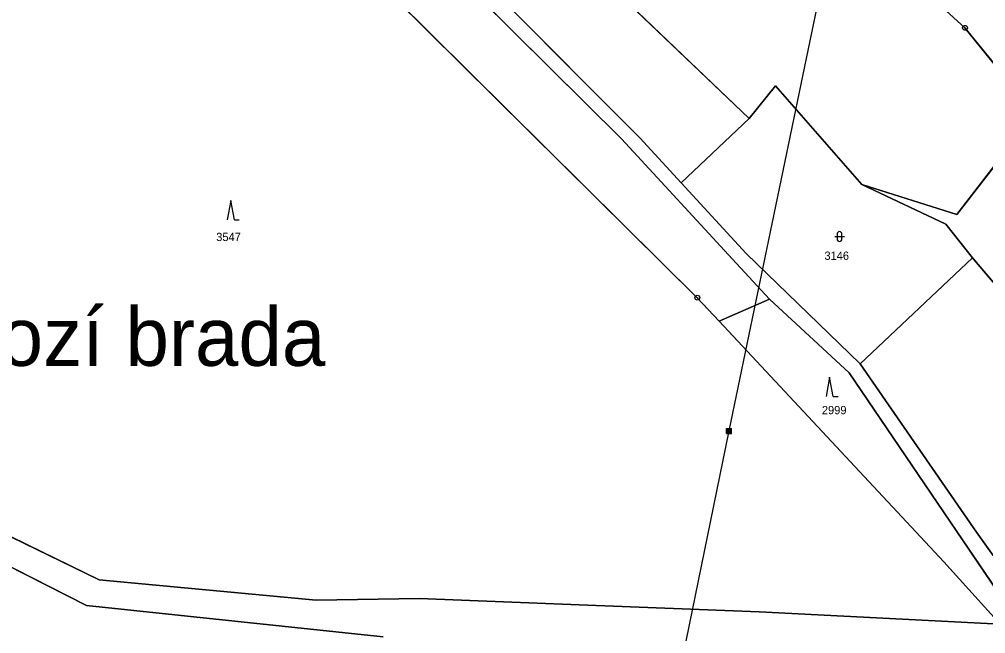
# Model space of a CAD drawing. Extents: x -689422 to -685210, y -987725 to -982160.
# Drawn here: x -687743.7 to -687545.1, y -984431.6 to -984305.4 of the extents above; entities that cross this region are included whole.
import ezdxf

# ---------------------------------------------------------------- set-up
doc = ezdxf.new("R2010")
doc.units = 0
for name, color, linetype in [('KN_Hranice_parcel', 7, 'Continuous'), ('KN_Parcelni cisla', 7, 'Continuous'), ('KN_Polygon parcely', 7, 'Continuous'), ('KN_Popisy_pomistni nazvy', 7, 'Continuous'), ('KN_Pozemkove predmety', 7, 'Continuous'), ('KN_POZEMKY_LESNI POZEMEK', 7, 'Continuous'), ('KN_POZEMKY_ORNA PUDA', 7, 'Continuous'), ('KN_POZEMKY_OSTATNI PLOCHA', 7, 'Continuous'), ('KN_POZEMKY_TTP', 7, 'Continuous'), ('KN_POZEMKY_ZAHRADA', 7, 'Continuous'), ('KN_VYUZITI_17_ostatni plocha_ostatni komunikace', 7, 'Continuous'), ('KN_VYUZITI_27_ostatni plocha_neplodna puda', 7, 'Continuous'), ('KN_Značky bodu BP', 7, 'Continuous'), ('KN_Značky kultur', 7, 'Continuous')]:
    doc.layers.add(name, color=color, linetype=linetype)

msp = doc.modelspace()

# ---------------------------------------------------------------- linework, layer by layer
at = {"layer": 'KN_Hranice_parcel'}
for p, q in [((-687549.39, -984307.11), (-687535.09, -984324.8)), ((-687593.76, -984325.75), (-687607.68, -984338.99)), ((-687616.2, -984329.73), (-687607.68, -984338.99)), ((-687607.68, -984338.99), (-687594.33, -984353.5)), ((-687594.33, -984353.5), (-687570.93, -984376.11)), ((-687547.85, -984354.39), (-687570.93, -984376.11)), ((-687547.85, -984354.39), (-687519.1, -984388.21)), ((-687604.38, -984362.56), (-687599.9, -984367.36)), ((-687589.55, -984362.87), (-687599.9, -984367.36)), ((-687599.9, -984367.36), (-687553.71, -984416.81)), ((-687570.93, -984376.11), (-687547.03, -984410.7)), ((-687547.03, -984410.7), (-687543.62, -984415.52)), ((-687553.71, -984416.81), (-687542.13, -984429.66))]:
    msp.add_line(p, q, dxfattribs=at)
for points in [[(-687691.92, -984148.44), (-687661.11, -984211.88), (-687591.74, -984268.95), (-687576.07, -984282.63), (-687561.15, -984296.37), (-687549.39, -984307.11)], [(-687593.76, -984325.75), (-687705.04, -984219.41), (-687679.84, -984201.17), (-687697.82, -984177.66), (-687742.85, -984206.24)], [(-687589.55, -984362.87), (-687596.33, -984355.52), (-687619.97, -984329.92), (-687657.73, -984292.49), (-687680.11, -984270.76), (-687715.27, -984240.87), (-687724.87, -984226.85)], [(-687720.81, -984227.03), (-687712.03, -984240.08), (-687678.02, -984268.49), (-687655.26, -984290.52), (-687616.2, -984329.73)], [(-687719.16, -984245.44), (-687691.36, -984276.36), (-687604.38, -984362.56)], [(-687542.13, -984429.66), (-687591.64, -984427.06), (-687628.67, -984425.66), (-687661.46, -984424.32), (-687682.69, -984424.68), (-687727.25, -984420.53), (-687781.55, -984394.13), (-687828.77, -984364.76), (-687892.72, -984328.08), (-687942.52, -984296.55), (-687961.73, -984283.2), (-687991.79, -984256.68), (-688000.75, -984251.61)], [(-687668.9, -984432.24), (-687729.88, -984425.76), (-687784.02, -984398.34), (-687830.42, -984367.79), (-687894.74, -984330.66), (-687944.08, -984299.82), (-687963.84, -984285.33), (-687992.21, -984262.96)], [(-687570.56, -984339.31), (-687588.3, -984319.03), (-687593.76, -984325.75)], [(-687535.09, -984324.8), (-687551.05, -984345.44), (-687570.56, -984339.31)], [(-687570.56, -984339.31), (-687553.34, -984347.46), (-687547.85, -984354.39)], [(-687539.3, -984427.98), (-687549.87, -984412.27), (-687573.2, -984377.98), (-687589.55, -984362.87)]]:
    msp.add_lwpolyline(points, dxfattribs=at)
at = {"layer": 'KN_Polygon parcely'}
for points in [[(-687750.94, -984119.45), (-687768.21, -984124.66), (-687790.55, -984134.91), (-687784.38, -984166.38), (-687778.71, -984180.98), (-687764.06, -984194.52), (-687744.52, -984204.66), (-687742.85, -984206.24), (-687697.82, -984177.66), (-687679.84, -984201.17), (-687705.04, -984219.41), (-687593.76, -984325.75), (-687588.3, -984319.03), (-687570.56, -984339.31), (-687551.05, -984345.44), (-687535.09, -984324.8), (-687549.39, -984307.11), (-687561.15, -984296.37), (-687576.07, -984282.63), (-687591.74, -984268.95), (-687661.11, -984211.88), (-687691.92, -984148.44), (-687732.04, -984124.48)], [(-687576.07, -984282.63), (-687561.15, -984296.37), (-687549.39, -984307.11), (-687535.09, -984324.8), (-687536.55, -984304.05), (-687557.4, -984292.91), (-687600.84, -984258.82), (-687588.56, -984250.42), (-687641.72, -984225.46), (-687691.92, -984148.44), (-687661.11, -984211.88), (-687591.74, -984268.95)], [(-687712.03, -984240.08), (-687678.02, -984268.49), (-687655.26, -984290.52), (-687616.2, -984329.73), (-687607.68, -984338.99), (-687593.76, -984325.75), (-687705.04, -984219.41), (-687679.84, -984201.17), (-687697.82, -984177.66), (-687742.85, -984206.24), (-687720.81, -984227.03)], [(-687719.16, -984245.44), (-687691.36, -984276.36), (-687604.38, -984362.56), (-687599.9, -984367.36), (-687589.55, -984362.87), (-687596.33, -984355.52), (-687619.97, -984329.92), (-687657.73, -984292.49), (-687680.11, -984270.76), (-687715.27, -984240.87), (-687724.87, -984226.85), (-687745.09, -984208.23), (-687758.88, -984217.77)], [(-687588.3, -984319.03), (-687593.76, -984325.75), (-687607.68, -984338.99), (-687594.33, -984353.5), (-687570.93, -984376.11), (-687547.85, -984354.39), (-687553.34, -984347.46), (-687570.56, -984339.31)], [(-687535.09, -984324.8), (-687551.05, -984345.44), (-687570.56, -984339.31), (-687553.34, -984347.46), (-687547.85, -984354.39), (-687519.1, -984388.21), (-687518.76, -984388.61), (-687517.44, -984370.1), (-687509.1, -984356.97), (-687509.78, -984356.13), (-687521.39, -984341.76)], [(-687547.85, -984354.39), (-687570.93, -984376.11), (-687547.03, -984410.7), (-687543.62, -984415.52), (-687519.1, -984388.21)], [(-687549.87, -984412.27), (-687573.2, -984377.98), (-687589.55, -984362.87), (-687599.9, -984367.36), (-687553.71, -984416.81), (-687542.13, -984429.66), (-687539.3, -984427.98)]]:
    msp.add_lwpolyline(points, close=True, dxfattribs=at)
for points in [[(-688030.71, -984228.26), (-688010.21, -984244.26), (-688000.75, -984251.61), (-687991.79, -984256.68), (-687961.73, -984283.2), (-687942.52, -984296.55), (-687892.72, -984328.08), (-687828.77, -984364.76), (-687781.55, -984394.13), (-687727.25, -984420.53), (-687682.69, -984424.68), (-687661.46, -984424.32), (-687628.67, -984425.66), (-687591.64, -984427.06), (-687542.13, -984429.66), (-687553.71, -984416.81), (-687599.9, -984367.36), (-687604.38, -984362.56), (-687691.36, -984276.36), (-687719.16, -984245.44), (-687758.88, -984217.77), (-687807.46, -984183.94), (-687810.33, -984195.23), (-687852.85, -984159.21)], [(-687787.37, -984166.61), (-687781.14, -984183.4), (-687766.62, -984196.64), (-687746.44, -984206.98), (-687745.09, -984208.23), (-687724.87, -984226.85), (-687715.27, -984240.87), (-687680.11, -984270.76), (-687657.73, -984292.49), (-687619.97, -984329.92), (-687596.33, -984355.52), (-687589.55, -984362.87), (-687573.2, -984377.98), (-687549.87, -984412.27), (-687539.3, -984427.98)], [(-687543.62, -984415.52), (-687547.03, -984410.7), (-687570.93, -984376.11), (-687594.33, -984353.5), (-687607.68, -984338.99), (-687616.2, -984329.73), (-687655.26, -984290.52), (-687678.02, -984268.49), (-687712.03, -984240.08), (-687720.81, -984227.03), (-687742.85, -984206.24), (-687744.52, -984204.66), (-687764.06, -984194.52), (-687778.71, -984180.98), (-687784.38, -984166.38)], [(-687542.13, -984429.66), (-687591.64, -984427.06), (-687628.67, -984425.66), (-687661.46, -984424.32), (-687682.69, -984424.68), (-687727.25, -984420.53), (-687781.55, -984394.13), (-687828.77, -984364.76), (-687892.72, -984328.08), (-687942.52, -984296.55), (-687961.73, -984283.2), (-687991.79, -984256.68), (-688000.75, -984251.61), (-687992.21, -984262.96), (-687963.84, -984285.33), (-687944.08, -984299.82), (-687894.74, -984330.66), (-687830.42, -984367.79), (-687784.02, -984398.34), (-687729.88, -984425.76), (-687668.9, -984432.24)], [(-687668.9, -984432.24), (-687729.88, -984425.76), (-687784.02, -984398.34), (-687830.42, -984367.79), (-687894.74, -984330.66), (-687944.08, -984299.82), (-687963.84, -984285.33), (-687992.21, -984262.96), (-687905.15, -984374.85), (-687893.28, -984394.33), (-687883.55, -984413.59), (-687874.92, -984440.9)]]:
    msp.add_lwpolyline(points, dxfattribs=at)
at = {"layer": 'KN_Pozemkove predmety'}
for p, q in [((-687574.85, -984278.72), (-687597.88, -984389.93)), ((-687597.88, -984389.93), (-687624.01, -984516.82)), ((-687598.38, -984389.43), (-687597.38, -984389.43)), ((-687598.38, -984390.43), (-687598.38, -984389.43)), ((-687598.38, -984389.63), (-687597.38, -984389.63)), ((-687598.38, -984389.83), (-687597.38, -984389.83)), ((-687598.38, -984390.03), (-687597.38, -984390.03)), ((-687598.38, -984390.23), (-687597.38, -984390.23)), ((-687598.38, -984390.43), (-687597.38, -984390.43)), ((-687598.18, -984390.43), (-687598.18, -984389.43)), ((-687597.98, -984390.43), (-687597.98, -984389.43)), ((-687597.78, -984390.43), (-687597.78, -984389.43)), ((-687597.58, -984390.43), (-687597.58, -984389.43)), ((-687597.38, -984390.43), (-687597.38, -984389.43))]:
    msp.add_line(p, q, dxfattribs=at)
at = {"layer": 'KN_POZEMKY_LESNI POZEMEK'}
for p, q in [((-687593.76, -984325.75), (-687705.04, -984219.41)), ((-687691.36, -984276.36), (-687604.38, -984362.56)), ((-687561.15, -984296.37), (-687549.39, -984307.11)), ((-687549.39, -984307.11), (-687561.15, -984296.37)), ((-687549.39, -984307.11), (-687535.09, -984324.8)), ((-687535.09, -984324.8), (-687549.39, -984307.11)), ((-687588.3, -984319.03), (-687593.76, -984325.75)), ((-687570.56, -984339.31), (-687588.3, -984319.03)), ((-687535.09, -984324.8), (-687551.05, -984345.44)), ((-687551.05, -984345.44), (-687570.56, -984339.31)), ((-687604.38, -984362.56), (-687599.9, -984367.36)), ((-687599.9, -984367.36), (-687589.55, -984362.87)), ((-687589.55, -984362.87), (-687573.2, -984377.98)), ((-687553.71, -984416.81), (-687599.9, -984367.36)), ((-687599.9, -984367.36), (-687553.71, -984416.81)), ((-687573.2, -984377.98), (-687549.87, -984412.27)), ((-687727.25, -984420.53), (-687781.55, -984394.13)), ((-687549.87, -984412.27), (-687539.3, -984427.98)), ((-687542.13, -984429.66), (-687553.71, -984416.81)), ((-687553.71, -984416.81), (-687542.13, -984429.66)), ((-687682.69, -984424.68), (-687727.25, -984420.53)), ((-687661.46, -984424.32), (-687682.69, -984424.68)), ((-687628.67, -984425.66), (-687661.46, -984424.32)), ((-687591.64, -984427.06), (-687628.67, -984425.66)), ((-687542.13, -984429.66), (-687591.64, -984427.06))]:
    msp.add_line(p, q, dxfattribs=at)
at = {"layer": 'KN_POZEMKY_ORNA PUDA'}
for p, q in [((-687784.02, -984398.34), (-687729.88, -984425.76)), ((-687729.88, -984425.76), (-687668.9, -984432.24))]:
    msp.add_line(p, q, dxfattribs=at)
at = {"layer": 'KN_POZEMKY_OSTATNI PLOCHA'}
for p, q in [((-687604.38, -984362.56), (-687691.36, -984276.36)), ((-687655.26, -984290.52), (-687616.2, -984329.73)), ((-687619.97, -984329.92), (-687657.73, -984292.49)), ((-687657.73, -984292.49), (-687619.97, -984329.92)), ((-687593.76, -984325.75), (-687588.3, -984319.03)), ((-687588.3, -984319.03), (-687570.56, -984339.31)), ((-687607.68, -984338.99), (-687593.76, -984325.75)), ((-687596.33, -984355.52), (-687619.97, -984329.92)), ((-687619.97, -984329.92), (-687596.33, -984355.52)), ((-687616.2, -984329.73), (-687607.68, -984338.99)), ((-687607.68, -984338.99), (-687594.33, -984353.5)), ((-687594.33, -984353.5), (-687607.68, -984338.99)), ((-687570.56, -984339.31), (-687553.34, -984347.46)), ((-687553.34, -984347.46), (-687547.85, -984354.39)), ((-687594.33, -984353.5), (-687570.93, -984376.11)), ((-687570.93, -984376.11), (-687594.33, -984353.5)), ((-687547.85, -984354.39), (-687570.93, -984376.11)), ((-687589.55, -984362.87), (-687596.33, -984355.52)), ((-687596.33, -984355.52), (-687589.55, -984362.87)), ((-687599.9, -984367.36), (-687604.38, -984362.56)), ((-687589.55, -984362.87), (-687599.9, -984367.36)), ((-687573.2, -984377.98), (-687589.55, -984362.87)), ((-687570.93, -984376.11), (-687547.03, -984410.7)), ((-687549.87, -984412.27), (-687573.2, -984377.98)), ((-687781.55, -984394.13), (-687727.25, -984420.53)), ((-687729.88, -984425.76), (-687784.02, -984398.34)), ((-687547.03, -984410.7), (-687543.62, -984415.52)), ((-687539.3, -984427.98), (-687549.87, -984412.27)), ((-687727.25, -984420.53), (-687682.69, -984424.68)), ((-687682.69, -984424.68), (-687661.46, -984424.32)), ((-687661.46, -984424.32), (-687628.67, -984425.66)), ((-687668.9, -984432.24), (-687729.88, -984425.76)), ((-687628.67, -984425.66), (-687591.64, -984427.06)), ((-687591.64, -984427.06), (-687542.13, -984429.66))]:
    msp.add_line(p, q, dxfattribs=at)
at = {"layer": 'KN_POZEMKY_TTP'}
for p, q in [((-687705.04, -984219.41), (-687593.76, -984325.75)), ((-687616.2, -984329.73), (-687655.26, -984290.52)), ((-687551.05, -984345.44), (-687535.09, -984324.8)), ((-687593.76, -984325.75), (-687607.68, -984338.99)), ((-687607.68, -984338.99), (-687616.2, -984329.73)), ((-687570.56, -984339.31), (-687551.05, -984345.44)), ((-687553.34, -984347.46), (-687570.56, -984339.31)), ((-687547.85, -984354.39), (-687553.34, -984347.46)), ((-687519.1, -984388.21), (-687547.85, -984354.39))]:
    msp.add_line(p, q, dxfattribs=at)
at = {"layer": 'KN_POZEMKY_ZAHRADA'}
for p, q in [((-687570.93, -984376.11), (-687547.85, -984354.39)), ((-687547.85, -984354.39), (-687519.1, -984388.21)), ((-687547.03, -984410.7), (-687570.93, -984376.11)), ((-687543.62, -984415.52), (-687547.03, -984410.7))]:
    msp.add_line(p, q, dxfattribs=at)
at = {"layer": 'KN_VYUZITI_17_ostatni plocha_ostatni komunikace'}
for p, q in [((-687655.26, -984290.52), (-687616.2, -984329.73)), ((-687619.97, -984329.92), (-687657.73, -984292.49)), ((-687596.33, -984355.52), (-687619.97, -984329.92)), ((-687616.2, -984329.73), (-687607.68, -984338.99)), ((-687607.68, -984338.99), (-687594.33, -984353.5)), ((-687594.33, -984353.5), (-687570.93, -984376.11)), ((-687589.55, -984362.87), (-687596.33, -984355.52)), ((-687573.2, -984377.98), (-687589.55, -984362.87)), ((-687570.93, -984376.11), (-687547.03, -984410.7)), ((-687549.87, -984412.27), (-687573.2, -984377.98)), ((-687781.55, -984394.13), (-687727.25, -984420.53)), ((-687729.88, -984425.76), (-687784.02, -984398.34)), ((-687547.03, -984410.7), (-687543.62, -984415.52)), ((-687539.3, -984427.98), (-687549.87, -984412.27)), ((-687727.25, -984420.53), (-687682.69, -984424.68)), ((-687682.69, -984424.68), (-687661.46, -984424.32)), ((-687661.46, -984424.32), (-687628.67, -984425.66)), ((-687668.9, -984432.24), (-687729.88, -984425.76)), ((-687628.67, -984425.66), (-687591.64, -984427.06)), ((-687591.64, -984427.06), (-687542.13, -984429.66))]:
    msp.add_line(p, q, dxfattribs=at)
at = {"layer": 'KN_VYUZITI_27_ostatni plocha_neplodna puda'}
for p, q in [((-687604.38, -984362.56), (-687691.36, -984276.36)), ((-687657.73, -984292.49), (-687619.97, -984329.92)), ((-687593.76, -984325.75), (-687588.3, -984319.03)), ((-687588.3, -984319.03), (-687570.56, -984339.31)), ((-687607.68, -984338.99), (-687593.76, -984325.75)), ((-687619.97, -984329.92), (-687596.33, -984355.52)), ((-687594.33, -984353.5), (-687607.68, -984338.99)), ((-687570.56, -984339.31), (-687553.34, -984347.46)), ((-687553.34, -984347.46), (-687547.85, -984354.39)), ((-687570.93, -984376.11), (-687594.33, -984353.5)), ((-687547.85, -984354.39), (-687570.93, -984376.11)), ((-687596.33, -984355.52), (-687589.55, -984362.87)), ((-687599.9, -984367.36), (-687604.38, -984362.56)), ((-687589.55, -984362.87), (-687599.9, -984367.36))]:
    msp.add_line(p, q, dxfattribs=at)
at = {"layer": 'KN_Značky bodu BP'}
for centre, radius in [((-687549.39, -984307.11), 0.5), ((-687549.39, -984307.11), 0.0303), ((-687604.38, -984362.56), 0.5), ((-687604.38, -984362.56), 0.0303)]:
    msp.add_circle(centre, radius, dxfattribs=at)
at = {"layer": 'KN_Značky kultur'}
for p, q in [((-687700.24, -984342.58), (-687700.99, -984346.58)), ((-687699.49, -984346.58), (-687700.24, -984342.58)), ((-687699.49, -984346.58), (-687698.49, -984346.58)), ((-687576.16, -984349.99), (-687574.16, -984349.99)), ((-687575.66, -984349.49), (-687575.66, -984350.49)), ((-687574.66, -984350.49), (-687574.66, -984349.49)), ((-687577.19, -984378.88), (-687577.94, -984382.88)), ((-687576.44, -984382.88), (-687577.19, -984378.88)), ((-687576.44, -984382.88), (-687575.44, -984382.88))]:
    msp.add_line(p, q, dxfattribs=at)
for centre, start, end in [((-687575.16, -984349.49), 0, 180), ((-687575.16, -984350.49), 180, 359.9879)]:
    msp.add_arc(centre, 0.5, start, end, dxfattribs=at)

# ---------------------------------------------------------------- texts
at = {"layer": 'KN_Parcelni cisla'}
for s, p in [('3547', (-687703.23, -984350.92)), ('3146', (-687578.27, -984354.78)), ('2999', (-687578.79, -984386.5))]:
    msp.add_text(s, height=1.7, dxfattribs=at).set_placement(p)
at = {"layer": 'KN_Popisy_pomistni nazvy'}
msp.add_text('Kozí brada', height=12, dxfattribs=at).set_placement((-687758.43, -984376.56))

doc.saveas('drawing.dxf')
